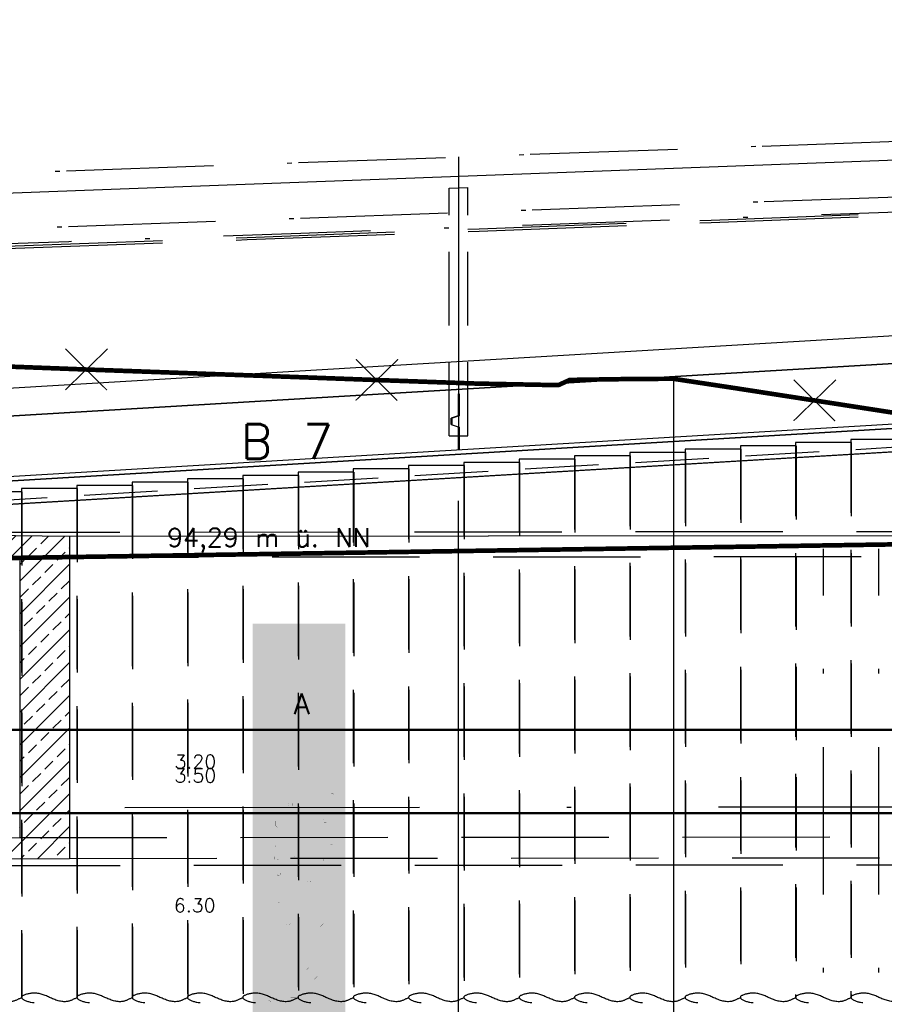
# Model space of a CAD drawing. Header units: metres. Extents: x 3458045 to 3462392, y 5482308 to 5484762.
# Tile 417 of 458: x 3461344 to 3461362, y 5483996 to 5484017. Entities that reach past the tile are written whole.
import ezdxf

# ---------------------------------------------------------------- set-up
doc = ezdxf.new("R2010")
doc.units = ezdxf.units.M
for name, pattern in [('AUSGEZOGEN', [2, 1, 1]), ('DURCHGEZOGEN', [0]), ('STRICHPUNKT2', [12.7, 6.35, -3.175, 0, -3.175]), ('VERDECKT', [9.525, 6.35, -3.175]), ('VERDECKT2', [4.7625, 3.175, -1.5875])]:
    doc.linetypes.add(name, pattern=pattern)
for name, color, linetype in [('BAUER_BK BESTAND', 170, 'CONTINUOUS'), ('GGUFUELLUNG', 7, 'DURCHGEZOGEN'), ('GGULINIE', 7, 'DURCHGEZOGEN'), ('GGUTEXT', 7, 'DURCHGEZOGEN'), ('SP_BASF-Tunnel', 20, 'CONTINUOUS'), ('SP_BW5xx-SchutzbauwerkBASF', 7, 'VERDECKT2'), ('SP_FUGENBÄNDER', 2, 'AUSGEZOGEN'), ('SP_GELÄNDE-BESTAND', 251, 'CONTINUOUS'), ('SP_GELÄNDE-PLANUNG', 10, 'CONTINUOUS'), ('SP_GRADIENTE', 3, 'CONTINUOUS'), ('SP_Gradiente-Achse-6522', 92, 'STRICHPUNKT2'), ('SP_HW10', 170, 'VERDECKT'), ('SP_HW100', 170, 'VERDECKT'), ('SP_Rückbau', 40, 'AUSGEZOGEN'), ('SP_Trogsohle_Bohrpfähle_L6', 1, 'VERDECKT2'), ('SP_Trogwand_L6', 2, 'CONTINUOUS'), ('SP_Tunnelsohle_L6-Schnitt', 2, 'CONTINUOUS'), ('SP_Tunnelsohle_L7+8-Schnitt', 2, 'CONTINUOUS'), ('SP_Tunnelsohle_Sauberkeitsschicht', 1, 'CONTINUOUS'), ('WEISSERHINTERGRUND', 254, 'DURCHGEZOGEN')]:
    doc.layers.add(name, color=color, linetype=linetype)
doc.layers.add('SP_HILF', color=6, linetype='CONTINUOUS', plot=False)
doc.layers.add('SP_Höhenplan-Beschriftung-Linien', color=2, linetype='CONTINUOUS', lineweight=25)
doc.layers.add('SP_Höhenplan-Beschriftung-Linien-Bestandsgelände', color=7, linetype='CONTINUOUS', lineweight=25)
doc.styles.get("Standard").update_dxf_attribs({"font": 'txt.shx'})

# ---------------------------------------------------------------- blocks, each defined once
blk = doc.blocks.new('A$C23D12D66')
at = {"layer": 'SP_Rückbau', "lineweight": 60, "const_width": 0.025, "flags": 128}
for points in [[(-0.466, 0.426), (0.47, -0.439)], [(-0.422, -0.47), (0.422, 0.47)]]:
    blk.add_lwpolyline(points, dxfattribs=at)
blk = doc.blocks.new('A$C2B7741DE')
at = {"layer": 'GGUFUELLUNG', "color": 53}
blk.add_solid([(0, -3.197), (0, -3.497), (-1.998, -3.197), (-1.998, -3.497)], dxfattribs=at)
at = {"layer": 'GGUFUELLUNG', "color": 30}
blk.add_solid([(0, -3.497), (0, -6.298), (-1.998, -3.497), (-1.998, -6.298)], dxfattribs=at)
at = {"layer": 'GGUFUELLUNG', "color": 51}
blk.add_solid([(0, -6.298), (0, -9.599), (-1.998, -6.298), (-1.998, -9.599)], dxfattribs=at)
at = {"layer": 'GGULINIE', "color": 7, "linetype": 'DURCHGEZOGEN'}
for points, const_width in [([(0, 0), (-1.998, 0)], 0.002), ([(-1.998, 0), (-1.998, -44.997)], 0.002), ([(0, -44.997), (0, 0)], 0.002), ([(-1.998, -3.197), (-3.621, -3.197)], 0.001), ([(0, -3.197), (-1.998, -3.197)], 0.001), ([(-1.998, -3.497), (-3.621, -3.497)], 0.001), ([(0, -3.497), (-1.998, -3.497)], 0.001), ([(-0.304, -3.663), (-0.321, -3.68)], 0.001), ([(-0.321, -3.68), (-0.321, -3.713)], 0.001), ([(-0.321, -3.713), (-0.304, -3.73)], 0.001), ([(-0.271, -3.663), (-0.304, -3.663)], 0.001), ([(-0.304, -3.73), (-0.271, -3.73)], 0.001), ([(-0.254, -3.68), (-0.271, -3.663)], 0.001), ([(-0.271, -3.73), (-0.254, -3.713)], 0.001), ([(-0.254, -3.68), (-0.254, -3.68)], 0.001), ([(-0.254, -3.713), (-0.254, -3.68)], 0.001), ([(-1.207, -3.855), (-1.232, -3.875)], 0.001), ([(-1.232, -3.875), (-1.232, -3.925)], 0.001), ([(-1.232, -3.925), (-1.207, -3.946)], 0.001), ([(-1.161, -3.855), (-1.207, -3.855)], 0.001), ([(-1.207, -3.946), (-1.161, -3.946)], 0.001), ([(-1.141, -3.875), (-1.161, -3.855)], 0.001), ([(-1.161, -3.946), (-1.141, -3.925)], 0.001), ([(-1.141, -3.875), (-1.141, -3.875)], 0.001), ([(-1.141, -3.925), (-1.141, -3.875)], 0.001), ([(-1.469, -4.208), (-1.515, -4.254)], 0.001), ([(-1.378, -4.208), (-1.469, -4.208)], 0.001), ([(-1.332, -4.254), (-1.378, -4.208)], 0.001), ([(-0.458, -4.204), (-0.483, -4.225)], 0.001), ([(-0.483, -4.225), (-0.483, -4.275)], 0.001), ([(-0.412, -4.204), (-0.458, -4.204)], 0.001), ([(-0.391, -4.225), (-0.412, -4.204)], 0.001), ([(-0.391, -4.225), (-0.391, -4.225)], 0.001), ([(-0.391, -4.275), (-0.391, -4.225)], 0.001), ([(-1.515, -4.254), (-1.515, -4.346)], 0.001), ([(-1.515, -4.346), (-1.469, -4.392)], 0.001), ([(-1.469, -4.392), (-1.378, -4.392)], 0.001), ([(-1.378, -4.392), (-1.332, -4.346)], 0.001), ([(-1.332, -4.254), (-1.332, -4.254)], 0.001), ([(-1.332, -4.346), (-1.332, -4.254)], 0.001), ([(-0.483, -4.275), (-0.458, -4.296)], 0.001), ([(-0.458, -4.296), (-0.412, -4.296)], 0.001), ([(-0.412, -4.296), (-0.391, -4.275)], 0.001), ([(-1.503, -4.779), (-1.515, -4.787)], 0.001), ([(-1.515, -4.787), (-1.515, -4.812)], 0.001), ([(-1.515, -4.812), (-1.503, -4.82)], 0.001), ([(-1.482, -4.779), (-1.503, -4.779)], 0.001), ([(-1.503, -4.82), (-1.482, -4.82)], 0.001), ([(-1.474, -4.787), (-1.482, -4.779)], 0.001), ([(-1.482, -4.82), (-1.474, -4.812)], 0.001), ([(-1.474, -4.787), (-1.474, -4.787)], 0.001), ([(-1.474, -4.812), (-1.474, -4.787)], 0.001), ([(-0.304, -4.729), (-0.316, -4.737)], 0.001), ([(-0.316, -4.737), (-0.316, -4.762)], 0.001), ([(-0.316, -4.762), (-0.304, -4.77)], 0.001), ([(-0.283, -4.729), (-0.304, -4.729)], 0.001), ([(-0.304, -4.77), (-0.283, -4.77)], 0.001), ([(-0.275, -4.737), (-0.283, -4.729)], 0.001), ([(-0.283, -4.77), (-0.275, -4.762)], 0.001), ([(-0.275, -4.737), (-0.275, -4.737)], 0.001), ([(-0.275, -4.762), (-0.275, -4.737)], 0.001), ([(-1.511, -5.003), (-1.536, -5.024)], 0.001), ([(-1.536, -5.024), (-1.536, -5.074)], 0.001), ([(-1.536, -5.074), (-1.511, -5.095)], 0.001), ([(-1.465, -5.003), (-1.511, -5.003)], 0.001), ([(-1.511, -5.095), (-1.465, -5.095)], 0.001), ([(-1.444, -5.024), (-1.465, -5.003)], 0.001), ([(-1.465, -5.095), (-1.444, -5.074)], 0.001), ([(-1.444, -5.024), (-1.444, -5.024)], 0.001), ([(-1.444, -5.074), (-1.444, -5.024)], 0.001), ([(-1.103, -5.028), (-1.116, -5.037)], 0.001), ([(-1.116, -5.037), (-1.116, -5.062)], 0.001), ([(-1.116, -5.062), (-1.103, -5.07)], 0.001), ([(-1.082, -5.028), (-1.103, -5.028)], 0.001), ([(-1.103, -5.07), (-1.082, -5.07)], 0.001), ([(-1.074, -5.037), (-1.082, -5.028)], 0.001), ([(-1.082, -5.07), (-1.074, -5.062)], 0.001), ([(-1.074, -5.037), (-1.074, -5.037)], 0.001), ([(-1.074, -5.062), (-1.074, -5.037)], 0.001), ([(-0.454, -5.078), (-0.466, -5.087)], 0.001), ([(-0.466, -5.087), (-0.466, -5.112)], 0.001), ([(-0.433, -5.078), (-0.454, -5.078)], 0.001), ([(-0.425, -5.087), (-0.433, -5.078)], 0.001), ([(-0.425, -5.087), (-0.425, -5.087)], 0.001), ([(-0.425, -5.112), (-0.425, -5.087)], 0.001), ([(-0.466, -5.112), (-0.454, -5.12)], 0.001), ([(-0.454, -5.12), (-0.433, -5.12)], 0.001), ([(-0.433, -5.12), (-0.425, -5.112)], 0.001), ([(-1.457, -5.366), (-1.474, -5.382)], 0.001), ([(-1.474, -5.382), (-1.474, -5.415)], 0.001), ([(-1.474, -5.415), (-1.457, -5.432)], 0.001), ([(-1.424, -5.366), (-1.457, -5.366)], 0.001), ([(-1.457, -5.432), (-1.424, -5.432)], 0.001), ([(-1.407, -5.382), (-1.424, -5.366)], 0.001), ([(-1.424, -5.432), (-1.407, -5.415)], 0.001), ([(-1.407, -5.382), (-1.407, -5.382)], 0.001), ([(-1.407, -5.415), (-1.407, -5.382)], 0.001), ([(-0.808, -5.553), (-0.833, -5.574)], 0.001), ([(-0.833, -5.574), (-0.833, -5.624)], 0.001), ([(-0.833, -5.624), (-0.808, -5.644)], 0.001), ([(-0.762, -5.553), (-0.808, -5.553)], 0.001), ([(-0.808, -5.644), (-0.762, -5.644)], 0.001), ([(-0.741, -5.574), (-0.762, -5.553)], 0.001), ([(-0.762, -5.644), (-0.741, -5.624)], 0.001), ([(-0.741, -5.574), (-0.741, -5.574)], 0.001), ([(-0.741, -5.624), (-0.741, -5.574)], 0.001), ([(-1.428, -5.773), (-1.49, -5.836)], 0.001), ([(-1.49, -5.836), (-1.49, -5.961)], 0.001), ([(-1.307, -5.773), (-1.428, -5.773)], 0.001), ([(-1.245, -5.836), (-1.307, -5.773)], 0.001), ([(-1.245, -5.836), (-1.245, -5.836)], 0.001), ([(-1.245, -5.961), (-1.245, -5.836)], 0.001), ([(-1.49, -5.961), (-1.428, -6.023)], 0.001), ([(-1.428, -6.023), (-1.307, -6.023)], 0.001), ([(-1.307, -6.023), (-1.245, -5.961)], 0.001), ([(-1.998, -6.298), (-3.621, -6.298)], 0.001), ([(0, -6.298), (-1.998, -6.298)], 0.001), ([(-1.257, -6.402), (-1.282, -6.423)], 0.001), ([(-1.282, -6.423), (-1.282, -6.473)], 0.001), ([(-1.282, -6.473), (-1.257, -6.494)], 0.001), ([(-1.211, -6.402), (-1.257, -6.402)], 0.001), ([(-1.257, -6.494), (-1.211, -6.494)], 0.001), ([(-1.19, -6.423), (-1.211, -6.402)], 0.001), ([(-1.211, -6.494), (-1.19, -6.473)], 0.001), ([(-1.19, -6.423), (-1.19, -6.423)], 0.001), ([(-1.19, -6.473), (-1.19, -6.423)], 0.001), ([(-0.479, -6.473), (-0.541, -6.535)], 0.001), ([(-0.541, -6.535), (-0.541, -6.66)], 0.001), ([(-0.358, -6.473), (-0.479, -6.473)], 0.001), ([(-0.296, -6.535), (-0.358, -6.473)], 0.001), ([(-0.296, -6.535), (-0.296, -6.535)], 0.001), ([(-0.296, -6.66), (-0.296, -6.535)], 0.001), ([(-0.541, -6.66), (-0.479, -6.723)], 0.001), ([(-0.479, -6.723), (-0.358, -6.723)], 0.001), ([(-0.358, -6.723), (-0.296, -6.66)], 0.001), ([(-1.619, -6.956), (-1.665, -7.001)], 0.001), ([(-1.665, -7.001), (-1.665, -7.093)], 0.001), ([(-1.528, -6.956), (-1.619, -6.956)], 0.001), ([(-1.482, -7.001), (-1.528, -6.956)], 0.001), ([(-1.482, -7.001), (-1.482, -7.001)], 0.001), ([(-1.482, -7.093), (-1.482, -7.001)], 0.001), ([(-1.665, -7.093), (-1.619, -7.139)], 0.001), ([(-1.619, -7.139), (-1.528, -7.139)], 0.001), ([(-1.528, -7.139), (-1.482, -7.093)], 0.001), ([(-0.857, -7.484), (-0.795, -7.422)], 0.001), ([(-0.795, -7.422), (-0.67, -7.422)], 0.001), ([(-0.67, -7.422), (-0.608, -7.484)], 0.001), ([(-0.857, -7.609), (-0.857, -7.484)], 0.001), ([(-0.795, -7.672), (-0.857, -7.609)], 0.001), ([(-0.733, -7.547), (-0.733, -7.547)], 0.001), ([(-0.608, -7.609), (-0.67, -7.672)], 0.001), ([(-0.608, -7.484), (-0.608, -7.609)], 0.001), ([(-0.608, -7.609), (-0.608, -7.609)], 0.001), ([(-1.557, -7.663), (-1.573, -7.68)], 0.001), ([(-1.573, -7.68), (-1.573, -7.713)], 0.001), ([(-1.573, -7.713), (-1.557, -7.73)], 0.001), ([(-1.523, -7.663), (-1.557, -7.663)], 0.001), ([(-1.557, -7.73), (-1.523, -7.73)], 0.001), ([(-1.507, -7.68), (-1.523, -7.663)], 0.001), ([(-1.523, -7.73), (-1.507, -7.713)], 0.001), ([(-1.507, -7.68), (-1.507, -7.68)], 0.001), ([(-1.507, -7.713), (-1.507, -7.68)], 0.001), ([(-1.178, -7.821), (-1.24, -7.884)], 0.001), ([(-1.057, -7.821), (-1.178, -7.821)], 0.001), ([(-0.995, -7.884), (-1.057, -7.821)], 0.001), ([(-0.67, -7.672), (-0.795, -7.672)], 0.001), ([(-1.24, -7.884), (-1.24, -8.009)], 0.001), ([(-1.24, -8.009), (-1.178, -8.071)], 0.001), ([(-1.178, -8.071), (-1.057, -8.071)], 0.001), ([(-1.057, -8.071), (-0.995, -8.009)], 0.001), ([(-0.995, -7.884), (-0.995, -7.884)], 0.001), ([(-0.995, -8.009), (-0.995, -7.884)], 0.001), ([(-1.653, -8.129), (-1.665, -8.138)], 0.001), ([(-1.665, -8.138), (-1.665, -8.163)], 0.001), ([(-1.665, -8.163), (-1.653, -8.171)], 0.001), ([(-1.632, -8.129), (-1.653, -8.129)], 0.001), ([(-1.653, -8.171), (-1.632, -8.171)], 0.001), ([(-1.623, -8.138), (-1.632, -8.129)], 0.001), ([(-1.632, -8.171), (-1.623, -8.163)], 0.001), ([(-1.623, -8.138), (-1.623, -8.138)], 0.001), ([(-1.623, -8.163), (-1.623, -8.138)], 0.001)]:
    blk.add_lwpolyline(points, dxfattribs=dict(at, const_width=const_width))
at = {"layer": 'WEISSERHINTERGRUND'}
blk.add_solid([(0, 0), (0, -3.197), (-1.998, 0), (-1.998, -3.197)], dxfattribs=at)
at = {"layer": 'GGUTEXT', "color": 7}
for s, height, p in [('B 7', 0.75, (-2.256, 3.558)), ('94,29 m ü. NN', 0.39994, (-3.843, 1.661)), ('A', 0.45, (-1.12, -1.954)), (' 3.20', 0.3, (-3.953, -3.127)), (' 3.50', 0.3, (-3.953, -3.426)), (' 6.30', 0.3, (-3.967, -6.226))]:
    blk.add_text(s, height=height, dxfattribs=at).set_placement(p)

msp = doc.modelspace()

# ---------------------------------------------------------------- hatches: boundary and pattern name
at = {"layer": 'SP_BASF-Tunnel'}
h = msp.add_hatch(dxfattribs=at)
h.set_pattern_fill('BETONST', color=256, scale=2.5)
h.set_pattern_definition([(45, (0, 0), (-0.353553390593, 0.353553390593), []), (45, (0.35355, 0), (-0.353553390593, 0.353553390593), [0.25, -0.125])])
h.paths.add_polyline_path([(3461333.2774, 5484005.9538), (3461338.3423, 5484006.0478), (3461344.7954, 5484005.9628), (3461344.7954, 5483999.0128), (3461333.2774, 5483999.0038)])
edge = h.paths.add_edge_path(flags=16)
edge.add_line((3461333.8907, 5484005.5043), (3461343.7221, 5484005.512))
edge.add_line((3461343.7221, 5484005.512), (3461343.7221, 5483999.462))
edge.add_line((3461333.8907, 5484005.5043), (3461333.8907, 5483999.4543))
edge.add_line((3461333.8907, 5483999.4543), (3461343.7221, 5483999.462))

# ---------------------------------------------------------------- linework, layer by layer
for p, q in [((3461344.7954, 5484005.9628), (3461393.1844, 5484006.0007)), ((3461344.7954, 5484005.9628), (3461344.7954, 5483999.0128)), ((3461343.7221, 5484005.512), (3461343.7221, 5483999.462))]:
    msp.add_line(p, q, dxfattribs=at)
at = {"layer": 'SP_BASF-Tunnel', "linetype": 'VERDECKT2'}
for points in [[(3461260.1074, 5484006.0219), (3461311.1843, 5484006.0219), (3461314.1443, 5484006.0252), (3461323.1843, 5484006.0353), (3461333.1843, 5484006.0437), (3461393.1843, 5484006.0907), (3461413.6908, 5484006.1072)], [(3461344.4026, 5484005.5125), (3461393.1847, 5484005.5507), (3461395.7164, 5484005.5528)], [(3461343.7221, 5483999.462), (3461393.1895, 5483999.5007), (3461395.7164, 5483999.5028)], [(3461344.7954, 5483999.0128), (3461393.1898, 5483999.0507), (3461394.2954, 5483999.0516)], [(3461259.4348, 5483998.8319), (3461311.1883, 5483998.8319), (3461314.1523, 5483998.8352), (3461323.1923, 5483998.8453), (3461333.1904, 5483998.8537), (3461393.1899, 5483998.9007), (3461415.693, 5483998.9188)]]:
    msp.add_lwpolyline(points, dxfattribs=at)
at = {"layer": 'SP_BASF-Tunnel'}
for points in [[(3461333.2774, 5484005.9538), (3461338.3423, 5484006.0478), (3461344.7954, 5484005.9628)], [(3461333.8907, 5483999.4543), (3461343.7221, 5483999.462)], [(3461333.2774, 5483999.0038), (3461344.7954, 5483999.0128)]]:
    msp.add_lwpolyline(points, dxfattribs=at)
at = {"layer": 'SP_BASF-Tunnel', "linetype": 'STRICHPUNKT2'}
msp.add_lwpolyline([(3461259.5518, 5484000.0819), (3461311.1876, 5484000.0819), (3461314.1509, 5484000.0852), (3461323.1909, 5484000.0953), (3461333.1893, 5484000.1037), (3461393.189, 5484000.1507), (3461413.6956, 5484000.1672)], dxfattribs=at)
at = {"layer": 'SP_BW5xx-SchutzbauwerkBASF', "linetype": 'VERDECKT2', "ltscale": 0.5}
for p, q in [((3461360.4584, 5484007.9118), (3461359.2584, 5484007.9118)), ((3461361.6504, 5484007.9826), (3461360.4504, 5484007.9826)), ((3461362.8424, 5484008.0535), (3461361.6424, 5484008.0535)), ((3461356.8824, 5484007.6992), (3461355.6824, 5484007.6992)), ((3461358.0744, 5484007.77), (3461356.8744, 5484007.77)), ((3461359.2664, 5484007.8409), (3461358.0664, 5484007.8409)), ((3461353.3064, 5484007.4866), (3461352.1064, 5484007.4866)), ((3461354.4984, 5484007.5575), (3461353.2984, 5484007.5575)), ((3461355.6904, 5484007.6283), (3461354.4904, 5484007.6283)), ((3461349.7304, 5484007.274), (3461348.5304, 5484007.274)), ((3461350.9224, 5484007.3449), (3461349.7224, 5484007.3449)), ((3461352.1144, 5484007.4157), (3461350.9144, 5484007.4157)), ((3461346.1544, 5484007.0614), (3461344.9544, 5484007.0614)), ((3461347.3464, 5484007.1323), (3461346.1464, 5484007.1323)), ((3461348.5384, 5484007.2032), (3461347.3384, 5484007.2032)), ((3461343.7704, 5484006.9197), (3461342.5704, 5484006.9197)), ((3461344.9624, 5484006.9906), (3461343.7624, 5484006.9906))]:
    msp.add_line(p, q, dxfattribs=at)
at = {"layer": 'SP_FUGENBÄNDER', "color": 1, "linetype": 'VERDECKT2', "ltscale": 0.5}
for p, q in [((3461352.9844, 5484013.4743), (3461353.3844, 5484013.4892)), ((3461352.9844, 5484008.1308), (3461352.9844, 5484013.4743)), ((3461353.3844, 5484008.1309), (3461353.3844, 5484013.4892))]:
    msp.add_line(p, q, dxfattribs=at)
at = {"layer": 'SP_FUGENBÄNDER'}
msp.add_lwpolyline([(3461352.9844, 5484008.1308), (3461353.3844, 5484008.1309)], dxfattribs=at)
at = {"layer": 'SP_GELÄNDE-BESTAND', "const_width": 0.1}
msp.add_lwpolyline([(3461341.232, 5484009.7086), (3461344.1844, 5484009.5974), (3461345.158, 5484009.5605), (3461349.1844, 5484009.4157), (3461349.9579, 5484009.3877), (3461351.4184, 5484009.3335), (3461353.5601, 5484009.2574), (3461354.1844, 5484009.2452), (3461355.3335, 5484009.2229), (3461355.4578, 5484009.2792), (3461355.581, 5484009.3358), (3461356.9521, 5484009.3567), (3461357.814, 5484009.3605), (3461359.1844, 5484009.1526), (3461363.1521, 5484008.5368)], dxfattribs=at)
at = {"layer": 'SP_GELÄNDE-BESTAND', "linetype": 'VERDECKT', "const_width": 0.1}
msp.add_lwpolyline([(3461394.1844, 5484006.2748), (3461232.6414, 5484003.7871)], dxfattribs=at)
at = {"layer": 'SP_GELÄNDE-PLANUNG', "color": 1, "linetype": 'VERDECKT2'}
msp.add_lwpolyline([(3461323.6272, 5484011.4827), (3461328.6272, 5484011.6686), (3461333.6272, 5484011.8544), (3461338.6272, 5484012.0402), (3461343.6272, 5484012.226), (3461348.6272, 5484012.4118), (3461353.6272, 5484012.5976), (3461358.6272, 5484012.7833), (3461363.6272, 5484012.969), (3461368.6272, 5484013.1547), (3461373.6272, 5484013.3404), (3461378.6272, 5484013.526), (3461383.6272, 5484013.7117), (3461388.6272, 5484013.8973), (3461393.6272, 5484014.0828), (3461398.6272, 5484014.2684), (3461403.6272, 5484014.4539), (3461408.6272, 5484014.6378), (3461413.6272, 5484014.8194), (3461418.6272, 5484014.9987)], dxfattribs=at)
at = {"layer": 'SP_GELÄNDE-PLANUNG', "color": 2, "linetype": 'VERDECKT2'}
msp.add_lwpolyline([(3461323.629, 5484011.4328), (3461328.629, 5484011.6186), (3461333.629, 5484011.8044), (3461338.629, 5484011.9903), (3461343.629, 5484012.1761), (3461348.629, 5484012.3618), (3461353.629, 5484012.5476), (3461358.629, 5484012.7333), (3461363.629, 5484012.9191), (3461368.629, 5484013.1047), (3461373.629, 5484013.2904), (3461378.629, 5484013.4761), (3461383.629, 5484013.6617), (3461388.629, 5484013.8473), (3461393.629, 5484014.0329), (3461398.629, 5484014.2184), (3461403.629, 5484014.4039), (3461408.629, 5484014.5878), (3461413.629, 5484014.7694), (3461418.629, 5484014.9487)], dxfattribs=at)
at = {"layer": 'SP_GRADIENTE'}
msp.add_lwpolyline([(3461234.819, 5484002.6973), (3461417.2717, 5484013.5433)], dxfattribs=at)
at = {"layer": 'SP_Gradiente-Achse-6522', "ltscale": 0.5, "flags": 128}
msp.add_lwpolyline([(3461154.7845, 5484005.5221), (3461159.7845, 5484005.6371), (3461164.7845, 5484006.1642), (3461169.7845, 5484006.6912), (3461174.7845, 5484007.2183), (3461179.7845, 5484007.5894), (3461184.7845, 5484007.7385), (3461189.7845, 5484007.8473), (3461194.7845, 5484007.9524), (3461199.7845, 5484008.0576), (3461204.7845, 5484008.1637), (3461209.7845, 5484008.2711), (3461214.7845, 5484008.3803), (3461219.7845, 5484008.4914), (3461224.7845, 5484008.6048), (3461229.7845, 5484008.7207), (3461234.7845, 5484008.8394), (3461239.8794, 5484008.9265), (3461244.8794, 5484009.0516), (3461249.7845, 5484009.215), (3461254.7845, 5484009.3479), (3461259.7845, 5484009.4852), (3461264.7845, 5484009.6273), (3461269.7845, 5484009.7744), (3461274.7845, 5484009.9266), (3461279.7845, 5484010.0833), (3461284.7845, 5484010.2431), (3461289.7845, 5484010.4056), (3461294.7845, 5484010.5707), (3461299.7845, 5484010.7382), (3461304.7845, 5484010.908), (3461309.7845, 5484011.08), (3461314.7845, 5484011.254), (3461319.7845, 5484011.4298), (3461324.7845, 5484011.6084), (3461329.7845, 5484011.7878), (3461334.7845, 5484011.9671), (3461339.7845, 5484012.1464), (3461344.7845, 5484012.3256), (3461349.7845, 5484012.5049), (3461354.7845, 5484012.6841), (3461359.7845, 5484012.8633), (3461364.7845, 5484013.0425), (3461369.7845, 5484013.2216), (3461374.7845, 5484013.4007), (3461379.7845, 5484013.5798), (3461384.7845, 5484013.7588), (3461389.7845, 5484013.9379), (3461394.7845, 5484014.1169), (3461399.7845, 5484014.2958), (3461404.7845, 5484014.4749), (3461409.7845, 5484014.6557), (3461414.7845, 5484014.8386), (3461419.7845, 5484015.0216), (3461424.7845, 5484015.1987), (3461429.7845, 5484015.3693), (3461434.7845, 5484015.5329), (3461439.7845, 5484015.6881), (3461444.7845, 5484015.8345), (3461449.7845, 5484015.972), (3461454.7845, 5484016.1008), (3461459.7845, 5484016.2207), (3461464.7845, 5484016.3317), (3461469.7845, 5484016.4339), (3461474.7845, 5484016.5273), (3461479.7845, 5484016.6119), (3461484.7845, 5484016.6876), (3461489.7845, 5484016.7545), (3461494.7845, 5484016.8125), (3461499.7845, 5484016.8617), (3461504.7845, 5484016.9021), (3461509.7845, 5484016.9337), (3461514.7845, 5484016.9564), (3461519.7845, 5484016.9703), (3461524.7845, 5484016.9753), (3461529.7845, 5484016.9715), (3461534.7845, 5484016.9585), (3461539.7845, 5484016.9367), (3461544.7845, 5484016.915), (3461549.7845, 5484016.8975), (3461554.7845, 5484016.8843), (3461559.7845, 5484016.8754), (3461564.7845, 5484016.8709), (3461569.7845, 5484016.8708), (3461574.7845, 5484016.875), (3461579.7845, 5484016.8835), (3461584.7845, 5484016.8964), (3461589.7845, 5484016.9137), (3461594.7845, 5484016.9353), (3461599.7845, 5484016.9612), (3461604.7845, 5484016.9903), (3461609.7845, 5484017.0196), (3461614.7845, 5484017.0488), (3461619.7845, 5484017.0781), (3461624.7845, 5484017.1073)], dxfattribs=at)
at = {"layer": 'SP_Gradiente-Achse-6522', "ltscale": 0.5}
msp.add_lwpolyline([(3461324.7731, 5484011.9282), (3461329.773, 5484012.1076), (3461334.773, 5484012.2869), (3461339.773, 5484012.4662), (3461344.7731, 5484012.6454), (3461349.7731, 5484012.8247), (3461354.7731, 5484013.0039), (3461359.7731, 5484013.1831), (3461364.7731, 5484013.3623), (3461369.7731, 5484013.5414), (3461374.7731, 5484013.7205), (3461379.7731, 5484013.8996), (3461384.7731, 5484014.0786), (3461389.7731, 5484014.2577), (3461394.7731, 5484014.4367), (3461399.7731, 5484014.6156), (3461404.7731, 5484014.7947), (3461409.773, 5484014.9755), (3461414.7728, 5484015.1584), (3461419.773, 5484015.3414)], dxfattribs=at)
at = {"layer": 'SP_HILF'}
for points in [[(3461333.1744, 5484006.5406), (3461333.1744, 5484006.0397), (3461363.7547, 5484007.8575), (3461363.9947, 5484008.1723), (3461399.0224, 5484010.2546), (3461399.0402, 5484010.2556), (3461399.0424, 5484010.7554), (3461399.0224, 5484010.7555), (3461363.7361, 5484008.6578), (3461363.4961, 5484008.343), (3461333.1744, 5484006.5406)], [(3461363.1744, 5484008.4241), (3461363.1744, 5484008.9156), (3461363.0244, 5484008.9656), (3461363.0244, 5484009.1022), (3461363.1744, 5484009.1522), (3461363.1744, 5484009.7264), (3461333.1944, 5484007.9442), (3461333.1944, 5484007.3722), (3461333.0444, 5484007.3222), (3461333.0444, 5484007.1789), (3461333.1944, 5484007.1289), (3461333.1944, 5484006.6419)], [(3461333.1744, 5484006.0397), (3461333.1744, 5484005.9537), (3461333.2774, 5484005.9538), (3461338.3423, 5484006.0478), (3461344.7954, 5484005.9628), (3461362.8604, 5484005.977), (3461362.8604, 5484007.4591), (3461363.1744, 5484007.823), (3461333.1744, 5484006.0397)]]:
    msp.add_lwpolyline(points, close=True, dxfattribs=at)
at = {"layer": 'SP_HW10', "lineweight": 30, "const_width": 0.05}
msp.add_lwpolyline([(3460947.0765, 5483999.9867), (3461463.4646, 5483999.9867)], dxfattribs=at)
at = {"layer": 'SP_HW100', "lineweight": 30, "const_width": 0.05}
msp.add_lwpolyline([(3460947.0765, 5484001.7867), (3461463.4646, 5484001.7867)], dxfattribs=at)
at = {"layer": 'SP_Höhenplan-Beschriftung-Linien', "color": 1, "linetype": 'ByBlock'}
msp.add_line((3461353.1844, 5483956.0493), (3461353.1844, 5484006.7283), dxfattribs=at)
at = {"layer": 'SP_Höhenplan-Beschriftung-Linien-Bestandsgelände'}
msp.add_line((3461357.814, 5484009.3605), (3461357.814, 5483956.0493), dxfattribs=at)
at = {"layer": 'SP_Trogsohle_Bohrpfähle_L6', "linetype": 'VERDECKT2', "ltscale": 0.5}
for p, q in [((3461359.2584, 5484007.9118), (3461359.2584, 5483996.016)), ((3461360.4504, 5484007.9826), (3461360.4504, 5483996.014)), ((3461360.4584, 5484007.9118), (3461360.4584, 5483996.016)), ((3461361.6424, 5484008.0535), (3461361.6424, 5483996.016)), ((3461361.6504, 5484007.9826), (3461361.6504, 5483996.016)), ((3461355.6824, 5484007.6992), (3461355.6824, 5483996.016)), ((3461356.8744, 5484007.77), (3461356.8744, 5483996.016)), ((3461356.8824, 5484007.6992), (3461356.8824, 5483996.016)), ((3461358.0664, 5484007.8409), (3461358.0664, 5483996.016)), ((3461358.0744, 5484007.77), (3461358.0744, 5483996.016)), ((3461359.2664, 5484007.8409), (3461359.2664, 5483996.016)), ((3461352.1064, 5484007.4866), (3461352.1064, 5483996.016)), ((3461353.2984, 5484007.5575), (3461353.2984, 5483996.016)), ((3461353.3064, 5484007.4866), (3461353.3064, 5483996.016)), ((3461354.4904, 5484007.6283), (3461354.4904, 5483996.016)), ((3461354.4984, 5484007.5575), (3461354.4984, 5483996.016)), ((3461355.6904, 5484007.6283), (3461355.6904, 5483996.016)), ((3461348.5304, 5484007.274), (3461348.5304, 5483996.016)), ((3461349.7224, 5484007.3449), (3461349.7224, 5483996.016)), ((3461349.7304, 5484007.274), (3461349.7304, 5483996.016)), ((3461350.9144, 5484007.4157), (3461350.9144, 5483996.016)), ((3461350.9224, 5484007.3449), (3461350.9224, 5483996.016)), ((3461352.1144, 5484007.4157), (3461352.1144, 5483996.016)), ((3461344.9544, 5484007.0614), (3461344.9544, 5483996.016)), ((3461346.1464, 5484007.1323), (3461346.1464, 5483996.016)), ((3461346.1544, 5484007.0614), (3461346.1544, 5483996.016)), ((3461347.3384, 5484007.2032), (3461347.3384, 5483996.016)), ((3461347.3464, 5484007.1323), (3461347.3464, 5483996.016)), ((3461348.5384, 5484007.2032), (3461348.5384, 5483996.016)), ((3461343.7624, 5484006.9906), (3461343.7624, 5483996.016)), ((3461343.7704, 5484006.9197), (3461343.7704, 5483996.016)), ((3461344.9624, 5484006.9906), (3461344.9624, 5483996.016))]:
    msp.add_line(p, q, dxfattribs=at)
at = {"layer": 'SP_Trogsohle_Bohrpfähle_L6', "linetype": 'STRICHPUNKT2', "ltscale": 0.5}
for p, q in [((3461361.0504, 5483985.3374), (3461361.0504, 5484005.6889)), ((3461362.2424, 5483985.3374), (3461362.2424, 5484005.6889))]:
    msp.add_line(p, q, dxfattribs=at)
at = {"layer": 'SP_Trogsohle_Bohrpfähle_L6', "linetype": 'VERDECKT2', "ltscale": 0.5}
for points in [[(3461343.7704, 5483996.016), (3461343.5562, 5483995.9261), (3461343.1704, 5483996.016), (3461342.7851, 5483996.1028), (3461342.5704, 5483996.016), (3461342.7736, 5483995.9102), (3461343.1704, 5483996.016)], [(3461344.9624, 5483996.016), (3461344.7482, 5483995.9261), (3461344.3624, 5483996.016), (3461343.9771, 5483996.1028), (3461343.7624, 5483996.016), (3461343.9656, 5483995.9102), (3461344.3624, 5483996.016)], [(3461346.1544, 5483996.016), (3461345.9402, 5483995.9261), (3461345.5544, 5483996.016), (3461345.1691, 5483996.1028), (3461344.9544, 5483996.016), (3461345.1576, 5483995.9102), (3461345.5544, 5483996.016)], [(3461347.3464, 5483996.016), (3461347.1322, 5483995.9261), (3461346.7464, 5483996.016), (3461346.3611, 5483996.1028), (3461346.1464, 5483996.016), (3461346.3496, 5483995.9102), (3461346.7464, 5483996.016)], [(3461348.5384, 5483996.016), (3461348.3242, 5483995.9261), (3461347.9384, 5483996.016), (3461347.5531, 5483996.1028), (3461347.3384, 5483996.016), (3461347.5416, 5483995.9102), (3461347.9384, 5483996.016)], [(3461349.7304, 5483996.016), (3461349.5162, 5483995.9261), (3461349.1304, 5483996.016), (3461348.7451, 5483996.1028), (3461348.5304, 5483996.016), (3461348.7336, 5483995.9102), (3461349.1304, 5483996.016)], [(3461350.9224, 5483996.016), (3461350.7082, 5483995.9261), (3461350.3224, 5483996.016), (3461349.9371, 5483996.1028), (3461349.7224, 5483996.016), (3461349.9256, 5483995.9102), (3461350.3224, 5483996.016)], [(3461352.1144, 5483996.016), (3461351.9002, 5483995.9261), (3461351.5144, 5483996.016), (3461351.1291, 5483996.1028), (3461350.9144, 5483996.016), (3461351.1176, 5483995.9102), (3461351.5144, 5483996.016)], [(3461353.3064, 5483996.016), (3461353.0922, 5483995.9261), (3461352.7064, 5483996.016), (3461352.3211, 5483996.1028), (3461352.1064, 5483996.016), (3461352.3096, 5483995.9102), (3461352.7064, 5483996.016)], [(3461354.4984, 5483996.016), (3461354.2842, 5483995.9261), (3461353.8984, 5483996.016), (3461353.5131, 5483996.1028), (3461353.2984, 5483996.016), (3461353.5016, 5483995.9102), (3461353.8984, 5483996.016)], [(3461355.6904, 5483996.016), (3461355.4762, 5483995.9261), (3461355.0904, 5483996.016), (3461354.7051, 5483996.1028), (3461354.4904, 5483996.016), (3461354.6936, 5483995.9102), (3461355.0904, 5483996.016)], [(3461356.8824, 5483996.016), (3461356.6682, 5483995.9261), (3461356.2824, 5483996.016), (3461355.8971, 5483996.1028), (3461355.6824, 5483996.016), (3461355.8856, 5483995.9102), (3461356.2824, 5483996.016)], [(3461358.0744, 5483996.016), (3461357.8602, 5483995.9261), (3461357.4744, 5483996.016), (3461357.0891, 5483996.1028), (3461356.8744, 5483996.016), (3461357.0776, 5483995.9102), (3461357.4744, 5483996.016)], [(3461359.2664, 5483996.016), (3461359.0522, 5483995.9261), (3461358.6664, 5483996.016), (3461358.2811, 5483996.1028), (3461358.0664, 5483996.016), (3461358.2696, 5483995.9102), (3461358.6664, 5483996.016)], [(3461360.4584, 5483996.016), (3461360.2442, 5483995.9261), (3461359.8584, 5483996.016), (3461359.4731, 5483996.1028), (3461359.2584, 5483996.016), (3461359.4616, 5483995.9102), (3461359.8584, 5483996.016)], [(3461361.6504, 5483996.016), (3461361.4362, 5483995.9261), (3461361.0504, 5483996.016), (3461360.6651, 5483996.1028), (3461360.4504, 5483996.016), (3461360.6536, 5483995.9102), (3461361.0504, 5483996.016)], [(3461362.8604, 5483996.016), (3461362.6282, 5483995.9261), (3461362.2424, 5483996.016), (3461361.8571, 5483996.1028), (3461361.6424, 5483996.016), (3461361.8456, 5483995.9102), (3461362.2424, 5483996.016)]]:
    msp.add_spline(points, degree=3, dxfattribs=at)
at = {"layer": 'SP_Trogwand_L6', "color": 2}
msp.add_line((3461353.1844, 5484014.1477), (3461353.1844, 5484009.0324), dxfattribs=at)
at = {"layer": 'SP_Trogwand_L6', "color": 2, "linetype": 'STRICHPUNKT2', "ltscale": 0.5}
msp.add_lwpolyline([(3461323.1415, 5484013.0707), (3461324.7303, 5484013.1275), (3461329.73, 5484013.3068), (3461334.73, 5484013.4861), (3461339.73, 5484013.6654), (3461344.7301, 5484013.8447), (3461349.7301, 5484014.0239), (3461354.7301, 5484014.2031), (3461359.7301, 5484014.3823), (3461364.7301, 5484014.5615), (3461369.7301, 5484014.7406), (3461374.7301, 5484014.9197), (3461379.7301, 5484015.0988), (3461384.7301, 5484015.2779), (3461389.7301, 5484015.4569), (3461394.7301, 5484015.6359), (3461399.0224, 5484015.7895)], dxfattribs=at)
at = {"layer": 'SP_Trogwand_L6'}
msp.add_lwpolyline([(3461303.1422, 5484011.8861), (3461303.5867, 5484011.9017), (3461308.5861, 5484012.0804), (3461313.5855, 5484012.2619), (3461318.5848, 5484012.4461), (3461323.5844, 5484012.6319), (3461328.5844, 5484012.8178), (3461333.5845, 5484013.0036), (3461338.5845, 5484013.1894), (3461343.5845, 5484013.3752), (3461348.5845, 5484013.561), (3461353.5845, 5484013.7468), (3461358.5845, 5484013.9325), (3461363.5845, 5484014.1182), (3461368.5845, 5484014.3039), (3461373.5845, 5484014.4896), (3461378.5845, 5484014.6752), (3461383.5845, 5484014.8609), (3461388.5845, 5484015.0465), (3461393.5845, 5484015.232), (3461398.5845, 5484015.4176), (3461399.0224, 5484015.4338)], dxfattribs=at)
at = {"layer": 'SP_Tunnelsohle_L6-Schnitt'}
for points in [[(3461333.1944, 5484007.9442), (3461363.1744, 5484009.7264)], [(3461333.1944, 5484006.6419), (3461363.1744, 5484008.4241)]]:
    msp.add_lwpolyline(points, dxfattribs=at)
at = {"layer": 'SP_Tunnelsohle_L6-Schnitt', "linetype": 'VERDECKT2', "ltscale": 0.5}
msp.add_lwpolyline([(3461333.224, 5484006.1428), (3461363.1744, 5484007.9232)], dxfattribs=at)
at = {"layer": 'SP_Tunnelsohle_L7+8-Schnitt', "color": 1}
for p, q in [((3461353.1744, 5484009.0324), (3461353.1744, 5484008.5578)), ((3461353.1944, 5484009.0324), (3461353.1944, 5484008.5611)), ((3461353.1744, 5484008.5578), (3461353.0244, 5484008.5078)), ((3461353.1944, 5484008.5611), (3461353.0444, 5484008.5111)), ((3461353.0244, 5484008.3711), (3461353.0244, 5484008.5078)), ((3461353.0244, 5484008.3711), (3461353.1744, 5484008.3211)), ((3461353.0444, 5484008.3678), (3461353.0444, 5484008.5111)), ((3461353.0444, 5484008.3678), (3461353.1944, 5484008.3178)), ((3461353.1744, 5484008.3211), (3461353.1744, 5484007.8309)), ((3461353.1944, 5484008.3178), (3461353.1944, 5484007.8298))]:
    msp.add_line(p, q, dxfattribs=at)
at = {"layer": 'SP_Tunnelsohle_L7+8-Schnitt'}
msp.add_line((3461353.1844, 5484009.0324), (3461353.1844, 5484007.8304), dxfattribs=at)
at = {"layer": 'SP_Tunnelsohle_Sauberkeitsschicht'}
for points in [[(3461333.1744, 5484006.5406), (3461363.4961, 5484008.343)], [(3461333.1744, 5484006.0397), (3461363.7547, 5484007.8575)]]:
    msp.add_lwpolyline(points, dxfattribs=at)

# ---------------------------------------------------------------- block references
at = {"layer": 'BAUER_BK BESTAND', "color": 1}
msp.add_blockref('A$C2B7741DE', (3461350.7445, 5484004.0766), dxfattribs=at)
at = {"layer": 'SP_Rückbau', "linetype": 'AUSGEZOGEN', "rotation": 86.9409777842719}
for p in [(3461345.1556, 5484009.5629), (3461351.4161, 5484009.3359), (3461360.8564, 5484008.8951)]:
    msp.add_blockref('A$C23D12D66', p, dxfattribs=at)

doc.saveas('drawing.dxf')
